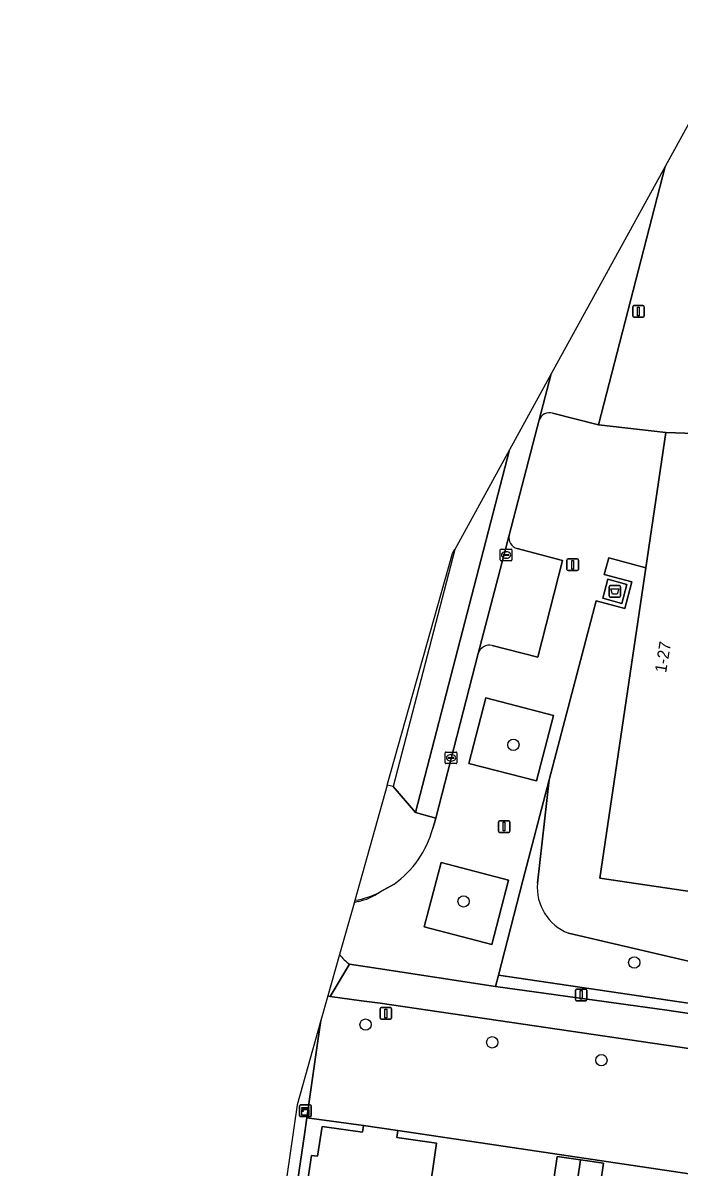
# Model space of a CAD drawing. Extents: x 164148 to 165261, y 382513 to 383432.
# Drawn here: x 164210.3 to 164266.8, y 383053.9 to 383152.4 of the extents above; entities that cross this region are included whole.
import ezdxf

# ---------------------------------------------------------------- set-up
doc = ezdxf.new("R2010")
doc.units = 0
for name, color, linetype in [('IMGEO_Afval_apart_plaats', 7, 'Continuous'), ('IMGEO_Boom', 7, 'Continuous'), ('IMGEO_Erf', 7, 'Continuous'), ('IMGEO_Fietspad_gesloten', 7, 'Continuous'), ('IMGEO_Groenvoorziening', 7, 'Continuous'), ('IMGEO_Haag', 7, 'Continuous'), ('IMGEO_Kast', 7, 'Continuous'), ('IMGEO_Kolk', 7, 'Continuous'), ('IMGEO_Lichtmast', 7, 'Continuous'), ('IMGEO_Muur', 7, 'Continuous'), ('IMGEO_Pand', 7, 'Continuous'), ('IMGEO_Pand_nummerreeks', 7, 'Continuous'), ('IMGEO_Parkeervlak_open', 7, 'Continuous'), ('IMGEO_Rijbaan_lokaal_gesloten', 7, 'Continuous'), ('IMGEO_Rijbaan_lokaal_open', 7, 'Continuous'), ('IMGEO_Voetgangersgebied_open', 7, 'Continuous'), ('IMGEO_Voetpad_gesloten', 7, 'Continuous'), ('IMGEO_Voetpad_open', 7, 'Continuous')]:
    doc.layers.add(name, color=color, linetype=linetype)

msp = doc.modelspace()

# ---------------------------------------------------------------- linework, layer by layer
at = {"layer": 'IMGEO_Afval_apart_plaats'}
for p, q in [((164260.747, 383103.05), (164260.747, 383103.85)), ((164260.747, 383103.85), (164260.747, 383103.05)), ((164260.847, 383103.95), (164261.637, 383103.95)), ((164261.637, 383103.95), (164260.847, 383103.95)), ((164261.737, 383103.85), (164261.737, 383103.05)), ((164261.737, 383103.05), (164261.737, 383103.85)), ((164261.637, 383102.95), (164260.847, 383102.95)), ((164260.847, 383102.95), (164261.637, 383102.95))]:
    msp.add_line(p, q, dxfattribs=at)
msp.add_lwpolyline([(164260.89, 383103.664), (164261.594, 383103.664), (164261.445, 383103.194), (164261.039, 383103.194), (164260.89, 383103.664)], dxfattribs=at)
for centre, start, end in [((164260.847, 383103.85), 90, 180), ((164260.847, 383103.85), 90, 180), ((164261.637, 383103.85), 0, 90), ((164261.637, 383103.85), 360, 90), ((164260.847, 383103.05), 180, 270), ((164260.847, 383103.05), 180, 270), ((164261.637, 383103.05), 270, 0), ((164261.637, 383103.05), 270, 0)]:
    msp.add_arc(centre, 0.1, start, end, dxfattribs=at)
at = {"layer": 'IMGEO_Boom'}
for centre in [(164252.508, 383090.24), (164248.218, 383076.762), (164262.915, 383071.501), (164239.781, 383066.155), (164250.691, 383064.627), (164260.08, 383063.087)]:
    msp.add_circle(centre, 0.489, dxfattribs=at)
at = {"layer": 'IMGEO_Erf'}
msp.add_lwpolyline([(164234.511, 383056.705), (164232.031, 383039.843), (164234.568, 383039.547), (164234.968, 383042.28), (164234.446, 383042.36), (164234.812, 383044.903), (164235.341, 383044.819), (164235.453, 383045.59), (164235.566, 383046.363), (164235.044, 383046.446), (164235.41, 383048.989), (164235.939, 383048.913), (164236.309, 383051.409), (164235.182, 383051.566), (164235.31, 383052.498), (164234.785, 383052.579), (164235.113, 383054.898), (164235.655, 383054.825), (164236.031, 383057.374), (164239.512, 383056.887), (164239.598, 383057.474), (164234.719, 383058.116)], close=True, dxfattribs=at)
for points in [[(164274.02, 383052.369), (164242.559, 383057.041), (164242.471, 383056.438), (164245.884, 383055.936), (164245.133, 383050.758)], [(164255.76, 383051.241), (164256.287, 383054.802), (164258.28, 383054.507), (164260.273, 383054.212), (164259.748, 383050.66)]]:
    msp.add_lwpolyline(points, dxfattribs=at)
at = {"layer": 'IMGEO_Fietspad_gesloten'}
msp.add_lwpolyline([(164371.722, 383051.672), (164265.706, 383067.397), (164250.971, 383069.441), (164240.861, 383070.976), (164238.404, 383071.364), (164236.742, 383068.586), (164239.423, 383068.201), (164241.04, 383067.994), (164289.109, 383060.95), (164291.001, 383060.584), (164349.656, 383051.856)], dxfattribs=at)
at = {"layer": 'IMGEO_Groenvoorziening'}
for points in [[(164254.571, 383078.324), (164255.594, 383087.219), (164253.324, 383078.548), (164251.222, 383070.415), (164371.573, 383052.659), (164363.352, 383107.117), (164359.03, 383106.478), (164362.538, 383089.476), (164360.08, 383065.785)], [(164360.08, 383065.785), (164362.538, 383089.476), (164359.03, 383106.478), (164352.923, 383064.994), (164333.515, 383067.867), (164279.36, 383075.889), (164259.944, 383078.76), (164263.913, 383105.479), (164260.71, 383106.327), (164260.334, 383104.906), (164262.702, 383104.279), (164262.093, 383101.978), (164259.628, 383102.631), (164255.594, 383087.219), (164254.571, 383078.324)], [(164353.074, 383058.756), (164337.712, 383059.936), (164299.567, 383065.623), (164271.132, 383070.796), (164257.237, 383074.022)], [(164257.237, 383074.022), (164271.132, 383070.796), (164299.567, 383065.623), (164337.712, 383059.936), (164353.074, 383058.756)]]:
    msp.add_lwpolyline(points, dxfattribs=at)
for points in [[(164255.955, 383092.771), (164250.148, 383094.279), (164248.683, 383088.636), (164254.49, 383087.128)], [(164252.092, 383078.598), (164246.288, 383080.118), (164244.834, 383074.564), (164250.638, 383073.044)], [(164371.573, 383052.659), (164251.222, 383070.415), (164250.971, 383069.441), (164265.706, 383067.397), (164371.722, 383051.672)], [(164235.932, 383066.495), (164235.668, 383064.759), (164234.719, 383058.116), (164239.598, 383057.474), (164242.559, 383057.041), (164274.02, 383052.369), (164276.924, 383051.954), (164276.836, 383051.335), (164280.394, 383050.839), (164280.45, 383051.24), (164281.812, 383051.037), (164287.476, 383050.195), (164289.109, 383060.95), (164241.04, 383067.994), (164239.423, 383068.201), (164236.742, 383068.586), (164236.531, 383068.621)]]:
    msp.add_lwpolyline(points, close=True, dxfattribs=at)
msp.add_arc((164258.823, 383077.982), 4.266, 175.40015, 248.17382, dxfattribs=at)
msp.add_arc((164258.823, 383077.982), 4.266, 175.40015, 248.17382, dxfattribs=at)
at = {"layer": 'IMGEO_Haag'}
for points in [[(164255.955, 383092.771), (164250.148, 383094.279), (164248.683, 383088.636), (164254.49, 383087.128)], [(164252.092, 383078.598), (164246.288, 383080.118), (164244.834, 383074.564), (164250.638, 383073.044)]]:
    msp.add_lwpolyline(points, close=True, dxfattribs=at)
at = {"layer": 'IMGEO_Kast'}
for p, q in [((164234.107, 383058.309), (164234.107, 383059.15)), ((164234.107, 383059.15), (164234.107, 383058.309)), ((164234.182, 383059.234), (164235.023, 383059.234)), ((164235.023, 383059.234), (164234.182, 383059.234)), ((164235.107, 383059.159), (164235.107, 383058.318)), ((164235.107, 383058.318), (164235.107, 383059.159)), ((164235.032, 383058.234), (164234.191, 383058.234)), ((164234.191, 383058.234), (164235.032, 383058.234))]:
    msp.add_line(p, q, dxfattribs=at)
for points in [[(164234.302, 383059.024), (164234.902, 383059.024), (164234.902, 383058.939), (164234.302, 383058.939), (164234.302, 383059.024)], [(164234.302, 383058.849), (164234.902, 383058.849), (164234.902, 383058.36), (164234.302, 383058.36), (164234.302, 383058.849)]]:
    msp.add_lwpolyline(points, dxfattribs=at)
msp.add_circle((164234.386, 383058.698), 0.0377, dxfattribs=at)
for centre, start, end in [((164234.185, 383059.156), 92.4484, 184.28452), ((164234.185, 383059.156), 92.4484, 184.28452), ((164235.029, 383059.156), 2.4484, 94.28452), ((164235.029, 383059.156), 2.4484, 94.28452), ((164234.185, 383058.312), 182.4484, 274.28452), ((164234.185, 383058.312), 182.4484, 274.28452), ((164235.029, 383058.312), 272.4484, 4.28452), ((164235.029, 383058.312), 272.4484, 4.28452)]:
    msp.add_arc(centre, 0.0779, start, end, dxfattribs=at)
at = {"layer": 'IMGEO_Kolk'}
for p, q in [((164251.381, 383106.16), (164251.381, 383107.012)), ((164251.456, 383107.086), (164252.308, 383107.086)), ((164251.869, 383106.866), (164251.894, 383106.866)), ((164252.382, 383107.012), (164252.382, 383106.16)), ((164252.308, 383106.086), (164251.456, 383106.086)), ((164251.64, 383106.58), (164251.64, 383106.592)), ((164252.078, 383106.543), (164251.68, 383106.543)), ((164251.683, 383106.629), (164252.081, 383106.629)), ((164251.892, 383106.306), (164251.867, 383106.306)), ((164252.124, 383106.592), (164252.124, 383106.58)), ((164246.644, 383088.692), (164246.644, 383089.544)), ((164246.719, 383089.618), (164247.571, 383089.618)), ((164246.903, 383089.112), (164246.903, 383089.124)), ((164247.341, 383089.075), (164246.943, 383089.075)), ((164246.946, 383089.161), (164247.344, 383089.161)), ((164247.132, 383089.398), (164247.157, 383089.398)), ((164247.387, 383089.124), (164247.387, 383089.112)), ((164247.645, 383089.544), (164247.645, 383088.692)), ((164247.571, 383088.618), (164246.719, 383088.618)), ((164247.155, 383088.838), (164247.13, 383088.838))]:
    msp.add_line(p, q, dxfattribs=at)
for points in [[(164251.381, 383106.16), (164251.381, 383107.012)], [(164251.456, 383107.086), (164252.308, 383107.086)], [(164252.382, 383107.012), (164252.382, 383106.16)], [(164252.308, 383106.086), (164251.456, 383106.086)], [(164246.644, 383088.692), (164246.644, 383089.544)], [(164246.719, 383089.618), (164247.571, 383089.618)], [(164247.645, 383089.544), (164247.645, 383088.692)], [(164247.571, 383088.618), (164246.719, 383088.618)]]:
    msp.add_lwpolyline(points, dxfattribs=at)
for centre, radius, start, end in [((164251.458, 383107.01), 0.0765, 91.55205, 178.44795), ((164251.458, 383107.01), 0.0765, 91.55205, 178.44795), ((164252.306, 383107.01), 0.0765, 1.55205, 88.44795), ((164252.306, 383107.01), 0.0765, 1.55205, 88.44795), ((164251.458, 383106.162), 0.0765, 181.55205, 268.44795), ((164251.458, 383106.162), 0.0765, 181.55205, 268.44795), ((164251.68, 383106.589), 0.0403, 85.87752, 175.75265), ((164251.677, 383106.579), 0.0366, 178.93798, 274.71019), ((164252.081, 383106.586), 0.043, 264.86636, 352.45326), ((164252.085, 383106.591), 0.0386, 1.73085, 96.63898), ((164252.306, 383106.162), 0.0765, 271.55205, 358.44795), ((164252.306, 383106.162), 0.0765, 271.55205, 358.44795), ((164246.721, 383089.542), 0.0765, 91.55205, 178.44795), ((164246.721, 383089.542), 0.0765, 91.55205, 178.44795), ((164246.943, 383089.121), 0.0403, 85.87752, 175.75265), ((164246.94, 383089.111), 0.0366, 178.93798, 274.71019), ((164247.344, 383089.118), 0.043, 264.86636, 352.45326), ((164247.348, 383089.123), 0.0386, 1.73085, 96.63898), ((164247.569, 383089.542), 0.0765, 1.55205, 88.44795), ((164247.569, 383089.542), 0.0765, 1.55205, 88.44795), ((164246.721, 383088.694), 0.0765, 181.55205, 268.44795), ((164246.721, 383088.694), 0.0765, 181.55205, 268.44795), ((164247.569, 383088.694), 0.0765, 271.55205, 358.44795), ((164247.569, 383088.694), 0.0765, 271.55205, 358.44795)]:
    msp.add_arc(centre, radius, start, end, dxfattribs=at)
for centre, major_axis, ratio, start_param, end_param in [((164251.868, 383106.586), (-0.387, 0.002), 0.722429, 4.712389, 7.853982), ((164251.893, 383106.586), (-0.39, 0.002), 0.717154, 1.570796, 4.712389), ((164247.131, 383089.118), (-0.387, 0.002), 0.722429, 4.712389, 7.853982), ((164247.156, 383089.118), (-0.39, 0.002), 0.717154, 1.570796, 4.712389)]:
    msp.add_ellipse(centre, major_axis=major_axis, ratio=ratio, start_param=start_param, end_param=end_param, dxfattribs=at)
at = {"layer": 'IMGEO_Lichtmast'}
for p, q in [((164262.779, 383127.145), (164262.779, 383127.945)), ((164262.779, 383127.945), (164262.779, 383127.145)), ((164262.879, 383128.045), (164263.669, 383128.045)), ((164263.669, 383128.045), (164262.879, 383128.045)), ((164263.769, 383127.945), (164263.769, 383127.145)), ((164263.769, 383127.145), (164263.769, 383127.945)), ((164263.669, 383127.045), (164262.879, 383127.045)), ((164262.879, 383127.045), (164263.669, 383127.045)), ((164257.111, 383105.342), (164257.111, 383106.142)), ((164257.111, 383106.142), (164257.111, 383105.342)), ((164257.211, 383106.242), (164258.001, 383106.242)), ((164258.001, 383106.242), (164257.211, 383106.242)), ((164258.101, 383106.142), (164258.101, 383105.342)), ((164258.101, 383105.342), (164258.101, 383106.142)), ((164258.001, 383105.242), (164257.211, 383105.242)), ((164257.211, 383105.242), (164258.001, 383105.242)), ((164251.213, 383082.797), (164251.213, 383083.597)), ((164251.213, 383083.597), (164251.213, 383082.797)), ((164251.313, 383083.697), (164252.103, 383083.697)), ((164252.103, 383083.697), (164251.313, 383083.697)), ((164252.203, 383083.597), (164252.203, 383082.797)), ((164252.203, 383082.797), (164252.203, 383083.597)), ((164252.103, 383082.697), (164251.313, 383082.697)), ((164251.313, 383082.697), (164252.103, 383082.697)), ((164257.85, 383068.313), (164257.85, 383069.113)), ((164257.85, 383069.113), (164257.85, 383068.313)), ((164257.95, 383069.213), (164258.74, 383069.213)), ((164258.74, 383069.213), (164257.95, 383069.213)), ((164258.84, 383069.113), (164258.84, 383068.313)), ((164258.84, 383068.313), (164258.84, 383069.113)), ((164241.029, 383066.714), (164241.029, 383067.514)), ((164241.029, 383067.514), (164241.029, 383066.714)), ((164241.129, 383067.614), (164241.919, 383067.614)), ((164241.919, 383067.614), (164241.129, 383067.614)), ((164242.019, 383067.514), (164242.019, 383066.714)), ((164242.019, 383066.714), (164242.019, 383067.514)), ((164258.74, 383068.213), (164257.95, 383068.213)), ((164257.95, 383068.213), (164258.74, 383068.213)), ((164241.919, 383066.614), (164241.129, 383066.614)), ((164241.129, 383066.614), (164241.919, 383066.614))]:
    msp.add_line(p, q, dxfattribs=at)
for points in [[(164263.199, 383127.92), (164263.349, 383127.92), (164263.349, 383127.17), (164263.199, 383127.17), (164263.199, 383127.92)], [(164257.531, 383106.117), (164257.681, 383106.117), (164257.681, 383105.367), (164257.531, 383105.367), (164257.531, 383106.117)], [(164251.633, 383083.572), (164251.783, 383083.572), (164251.783, 383082.822), (164251.633, 383082.822), (164251.633, 383083.572)], [(164258.27, 383069.088), (164258.42, 383069.088), (164258.42, 383068.338), (164258.27, 383068.338), (164258.27, 383069.088)], [(164241.449, 383067.489), (164241.599, 383067.489), (164241.599, 383066.739), (164241.449, 383066.739), (164241.449, 383067.489)]]:
    msp.add_lwpolyline(points, dxfattribs=at)
for centre, start, end in [((164262.879, 383127.945), 90, 180), ((164262.879, 383127.945), 90, 180), ((164263.669, 383127.945), 0, 90), ((164263.669, 383127.945), 360, 90), ((164262.879, 383127.145), 180, 270), ((164262.879, 383127.145), 180, 270), ((164263.669, 383127.145), 270, 0), ((164263.669, 383127.145), 270, 0), ((164257.211, 383106.142), 90, 180), ((164257.211, 383106.142), 90, 180), ((164258.001, 383106.142), 0, 90), ((164258.001, 383106.142), 360, 90), ((164257.211, 383105.342), 180, 270), ((164257.211, 383105.342), 180, 270), ((164258.001, 383105.342), 270, 0), ((164258.001, 383105.342), 270, 0), ((164251.313, 383083.597), 90, 180), ((164251.313, 383083.597), 90, 180), ((164252.103, 383083.597), 0, 90), ((164252.103, 383083.597), 360, 90), ((164251.313, 383082.797), 180, 270), ((164251.313, 383082.797), 180, 270), ((164252.103, 383082.797), 270, 0), ((164252.103, 383082.797), 270, 0), ((164257.95, 383069.113), 90, 180), ((164257.95, 383069.113), 90, 180), ((164257.95, 383068.313), 180, 270), ((164257.95, 383068.313), 180, 270), ((164258.74, 383069.113), 0, 90), ((164258.74, 383069.113), 360, 90), ((164258.74, 383068.313), 270, 0), ((164258.74, 383068.313), 270, 0), ((164241.129, 383067.514), 90, 180), ((164241.129, 383067.514), 90, 180), ((164241.919, 383067.514), 0, 90), ((164241.919, 383067.514), 360, 90), ((164241.129, 383066.714), 180, 270), ((164241.129, 383066.714), 180, 270), ((164241.919, 383066.714), 270, 0), ((164241.919, 383066.714), 270, 0)]:
    msp.add_arc(centre, 0.1, start, end, dxfattribs=at)
at = {"layer": 'IMGEO_Muur'}
msp.add_lwpolyline([(164242.559, 383057.041), (164274.02, 383052.369)], dxfattribs=at)
at = {"layer": 'IMGEO_Pand'}
for points in [[(164285.133, 383115.032), (164285.339, 383116.427), (164265.645, 383117.134), (164263.913, 383105.479), (164259.944, 383078.76), (164279.36, 383075.889)], [(164236.309, 383051.409), (164245.018, 383050.121), (164245.133, 383050.758), (164245.884, 383055.936), (164242.471, 383056.438), (164242.559, 383057.041), (164239.598, 383057.474), (164239.512, 383056.887), (164236.031, 383057.374), (164235.655, 383054.825), (164235.113, 383054.898), (164234.785, 383052.579), (164235.31, 383052.498), (164235.182, 383051.566)], [(164258.28, 383054.507), (164256.287, 383054.802), (164255.76, 383051.241), (164256.81, 383051.088), (164257.754, 383050.951)], [(164260.273, 383054.212), (164258.28, 383054.507), (164257.754, 383050.951), (164258.653, 383050.82), (164259.748, 383050.66)]]:
    msp.add_lwpolyline(points, close=True, dxfattribs=at)
at = {"layer": 'IMGEO_Parkeervlak_open'}
for points in [[(164265.566, 383140.017), (164255.758, 383122.164), (164254.729, 383118.202)], [(164255.879, 383118.799), (164259.832, 383117.772), (164265.566, 383140.017)], [(164252.133, 383108.285), (164249.476, 383098.092)], [(164250.681, 383098.784), (164254.601, 383097.788), (164256.733, 383106.109), (164252.833, 383107.142)]]:
    msp.add_lwpolyline(points, dxfattribs=at)
for centre, radius, start, end in [((164255.62, 383117.892), 0.943, 74.06366, 160.80674), ((164253.097, 383108.089), 0.983, 168.52791, 254.44065), ((164250.438, 383097.812), 1.002, 75.94069, 163.79456)]:
    msp.add_arc(centre, radius, start, end, dxfattribs=at)
at = {"layer": 'IMGEO_Rijbaan_lokaal_gesloten'}
for points in [[(164252.171, 383115.634), (164244.072, 383084.411), (164245.818, 383083.931), (164249.476, 383098.092), (164252.133, 383108.285), (164254.729, 383118.202), (164255.758, 383122.164)], [(164247.459, 383107.056), (164242.147, 383086.639), (164241.649, 383086.771), (164247.274, 383106.72)]]:
    msp.add_lwpolyline(points, close=True, dxfattribs=at)
at = {"layer": 'IMGEO_Rijbaan_lokaal_open'}
for points in [[(164252.171, 383115.634), (164247.459, 383107.056), (164242.147, 383086.639), (164244.072, 383084.411), (164252.171, 383115.634)], [(164241.649, 383086.771), (164238.851, 383076.851)], [(164245.558, 383083.037), (164245.818, 383083.931), (164244.072, 383084.411), (164242.147, 383086.639), (164241.649, 383086.771)], [(164241.03, 383077.575), (164242.243, 383078.232)], [(164238.851, 383076.851), (164238.823, 383076.75), (164238.785, 383076.616)], [(164237.54, 383072.198), (164236.531, 383068.621), (164236.742, 383068.586), (164238.404, 383071.364)]]:
    msp.add_lwpolyline(points, dxfattribs=at)
for centre, radius, start, end in [((164237.11, 383085.32), 8.751, 305.91489, 344.88103), ((164237.849, 383083.506), 6.73, 278.56933, 298.20986), ((164237.849, 383083.506), 6.73, 278.56933, 298.20986), ((164238.286, 383081.35), 4.667, 280.43707, 306.01836), ((164240.197, 383073.707), 3.234, 109.25375, 115.89104), ((164240.016, 383073.9), 3.005, 214.49919, 237.55487)]:
    msp.add_arc(centre, radius, start, end, dxfattribs=at)
at = {"layer": 'IMGEO_Voetgangersgebied_open'}
msp.add_lwpolyline([(164272.362, 383152.387), (164265.566, 383140.017), (164259.832, 383117.772), (164265.645, 383117.134), (164285.339, 383116.427)], dxfattribs=at)
at = {"layer": 'IMGEO_Voetpad_gesloten'}
msp.add_lwpolyline([(164262.28, 383104.052), (164260.637, 383104.487), (164260.204, 383102.854), (164261.845, 383102.408)], close=True, dxfattribs=at)
at = {"layer": 'IMGEO_Voetpad_open'}
for points in [[(164238.404, 383071.364), (164240.861, 383070.976), (164250.971, 383069.441), (164251.222, 383070.415), (164253.324, 383078.548), (164255.594, 383087.219), (164259.628, 383102.631), (164262.093, 383101.978), (164262.702, 383104.279), (164260.334, 383104.906), (164260.71, 383106.327), (164263.913, 383105.479), (164265.645, 383117.134), (164259.832, 383117.772), (164255.879, 383118.799)], [(164254.729, 383118.202), (164252.133, 383108.285)], [(164252.833, 383107.142), (164256.733, 383106.109), (164254.601, 383097.788), (164250.681, 383098.784)], [(164249.476, 383098.092), (164245.818, 383083.931), (164245.558, 383083.037)], [(164242.243, 383078.232), (164241.03, 383077.575)], [(164238.785, 383076.616), (164237.54, 383072.198)], [(164210.279, 382903.562), (164211.978, 382914.419), (164213.147, 382915.203), (164213.683, 382915.563), (164217.484, 382941.376), (164217.838, 382943.705), (164218.335, 382947.025), (164225.405, 382994.767), (164226.244, 383000.61), (164230.145, 383026.845), (164230.722, 383030.829), (164231.418, 383035.873), (164232.031, 383039.843), (164234.511, 383056.705), (164234.719, 383058.116), (164235.668, 383064.759), (164235.932, 383066.495), (164233.89, 383059.255), (164229.135, 383026.35), (164226.28, 383014.365), (164225.082, 383006.058)]]:
    msp.add_lwpolyline(points, dxfattribs=at)
for points in [[(164262.28, 383104.052), (164261.845, 383102.408), (164260.204, 383102.854), (164260.637, 383104.487)], [(164255.955, 383092.771), (164254.49, 383087.128), (164248.683, 383088.636), (164250.148, 383094.279)], [(164252.092, 383078.598), (164250.638, 383073.044), (164244.834, 383074.564), (164246.288, 383080.118)]]:
    msp.add_lwpolyline(points, close=True, dxfattribs=at)
for centre, radius, start, end in [((164255.62, 383117.892), 0.943, 74.06366, 160.80674), ((164253.097, 383108.089), 0.983, 168.52791, 254.44065), ((164250.438, 383097.812), 1.002, 75.94069, 163.79456), ((164237.11, 383085.32), 8.751, 305.91489, 344.88103), ((164238.286, 383081.35), 4.667, 280.43707, 306.01836), ((164240.197, 383073.707), 3.234, 109.25375, 115.89104), ((164240.016, 383073.9), 3.005, 214.49919, 237.55487)]:
    msp.add_arc(centre, radius, start, end, dxfattribs=at)

# ---------------------------------------------------------------- texts
at = {"layer": 'IMGEO_Pand_nummerreeks'}
msp.add_text('1-27', height=1, rotation=80.67395, dxfattribs=at).set_placement((164265.654, 383096.399))

doc.saveas('drawing.dxf')
